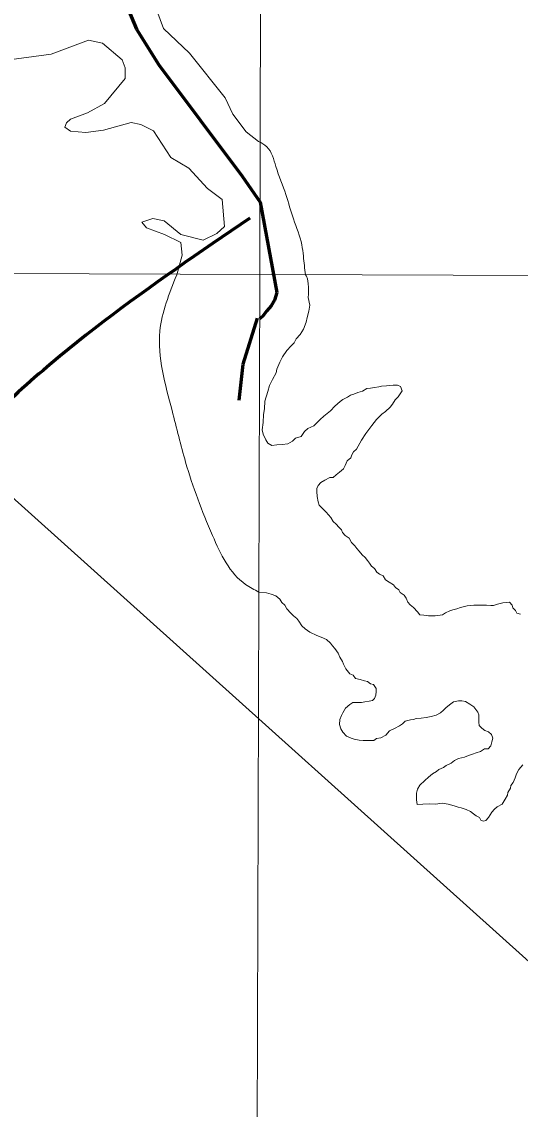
# Model space of a CAD drawing. Extents: x 553962 to 842807, y 8883888 to 9032388.
# Drawn here: x 802155 to 802532, y 9015571 to 9016392 of the extents above; entities that cross this region are included whole.
import ezdxf

# ---------------------------------------------------------------- set-up
doc = ezdxf.new("R2010")
doc.units = 0
doc.header["$LTSCALE"] = 200
doc.linetypes.add('LONG_DASH_SHORT_DASH', pattern=[9.9, 6, -1.2, 1.5, -1.2])
doc.layers.add('1', color=7, linetype='Continuous', lineweight=13)

msp = doc.modelspace()

# ---------------------------------------------------------------- linework, layer by layer
at = {"layer": '1'}
msp.add_line((797890.2, 9016217.5), (834658.9, 9016085.1), dxfattribs=at)
msp.add_line((797890.2, 9016217.5), (834658.9, 9016085.1), dxfattribs=at)
for points in [[(802358.2, 9024419.4), (802335.1, 9016201.5), (802313.4, 9008859.6)], [(802358.2, 9024419.4), (802335.1, 9016201.5), (802313.4, 9008859.6)], [(805531, 9014654.6), (804656.1, 9014532), (803479.2, 9015509.3), (802603.2, 9015624.2), (801222.1, 9016866), (800600.9, 9016813.5), (800076, 9017128.6), (799586.1, 9016682.2), (799446.1, 9016839.8), (799239.9, 9016805.7), (799493.9, 9017205.2), (799626.2, 9018219.6), (800434.5, 9018637.8), (800970.4, 9019689.3), (802445.9, 9020169.8), (804093.6, 9022119.5), (804177.1, 9022982.9)], [(802334.2, 9016302), (802324.8, 9016309.2), (802314.8, 9016322.6), (802308.9, 9016335), (802282, 9016368.5), (802262.5, 9016387.2), (802257.4, 9016400.8)], [(802334.2, 9016302), (802324.8, 9016309.2), (802314.8, 9016322.6), (802308.9, 9016335), (802282, 9016368.5), (802262.5, 9016387.2), (802257.4, 9016400.8)], [(802334.2, 9016302), (802324.8, 9016309.2), (802314.8, 9016322.6), (802308.9, 9016335), (802282, 9016368.5), (802262.5, 9016387.2), (802257.4, 9016400.8)], [(802138, 9016362.6), (802177.7, 9016367.8), (802205.7, 9016378.4), (802216.3, 9016376.1), (802231.3, 9016363.5), (802233.6, 9016357.5), (802233.4, 9016349.5), (802217.8, 9016330.7), (802205.1, 9016323.6), (802192.1, 9016318.8), (802189.2, 9016316.1), (802188, 9016312.7), (802192.3, 9016309.7), (802203.7, 9016308.8), (802217.1, 9016310.5), (802237.9, 9016316.2), (802245.2, 9016314.8)], [(802138, 9016362.6), (802177.7, 9016367.8), (802205.7, 9016378.4), (802216.3, 9016376.1), (802231.3, 9016363.5), (802233.6, 9016357.5), (802233.4, 9016349.5), (802217.8, 9016330.7), (802205.1, 9016323.6), (802192.1, 9016318.8), (802189.2, 9016316.1), (802188, 9016312.7), (802192.3, 9016309.7), (802203.7, 9016308.8), (802217.1, 9016310.5), (802237.9, 9016316.2), (802245.2, 9016314.8)], [(802245.2, 9016314.8), (802254.8, 9016310), (802267.9, 9016289.7), (802281.5, 9016281.7), (802295.7, 9016266.3), (802306.6, 9016258.2), (802308.5, 9016237.7), (802302.8, 9016232.5), (802292.3, 9016227.3), (802275.6, 9016231.7), (802262.9, 9016242), (802254.4, 9016243.7), (802246.1, 9016241), (802249.5, 9016236.8), (802263.2, 9016231.7), (802275.6, 9016225.6), (802276.6, 9016216.1), (802272.4, 9016201.1)], [(802245.2, 9016314.8), (802254.8, 9016310), (802267.9, 9016289.7), (802281.5, 9016281.7), (802295.7, 9016266.3), (802306.6, 9016258.2), (802308.5, 9016237.7), (802302.8, 9016232.5), (802292.3, 9016227.3), (802275.6, 9016231.7), (802262.9, 9016242), (802254.4, 9016243.7), (802246.1, 9016241), (802249.5, 9016236.8), (802263.2, 9016231.7), (802275.6, 9016225.6), (802276.6, 9016216.1), (802272.4, 9016201.1)], [(802337.9, 9016095.8), (802338.6, 9016100.1), (802338.9, 9016105.9), (802341.2, 9016113.1), (802342.5, 9016117.7), (802344.8, 9016122.2), (802347.4, 9016127.1), (802348, 9016130), (802350.3, 9016135.2), (802352.3, 9016139.2), (802355.5, 9016144), (802358.8, 9016147.6), (802361.1, 9016149.9), (802362.7, 9016152.8), (802365.6, 9016156.1), (802368.2, 9016160.3), (802370.2, 9016165.5), (802370.8, 9016169.1), (802372.1, 9016173.7), (802372.8, 9016178.2), (802371.7, 9016184.1), (802371.8, 9016186.6), (802371.8, 9016188.6), (802371.8, 9016191.6), (802371.6, 9016194.6), (802371.1, 9016198.1), (802370.4, 9016200.2), (802369.6, 9016201.2)], [(802337.9, 9016095.8), (802338.6, 9016100.1), (802338.9, 9016105.9), (802341.2, 9016113.1), (802342.5, 9016117.7), (802344.8, 9016122.2), (802347.4, 9016127.1), (802348, 9016130), (802350.3, 9016135.2), (802352.3, 9016139.2), (802355.5, 9016144), (802358.8, 9016147.6), (802361.1, 9016149.9), (802362.7, 9016152.8), (802365.6, 9016156.1), (802368.2, 9016160.3), (802370.2, 9016165.5), (802370.8, 9016169.1), (802372.1, 9016173.7), (802372.8, 9016178.2), (802371.7, 9016184.1), (802371.8, 9016186.6), (802371.8, 9016188.6), (802371.8, 9016191.6), (802371.6, 9016194.6), (802371.1, 9016198.1), (802370.4, 9016200.2), (802369.6, 9016201.2)], [(802337.9, 9016095.8), (802338.6, 9016100.1), (802338.9, 9016105.9), (802341.2, 9016113.1), (802342.5, 9016117.7), (802344.8, 9016122.2), (802347.4, 9016127.1), (802348, 9016130), (802350.3, 9016135.2), (802352.3, 9016139.2), (802355.5, 9016144), (802358.8, 9016147.6), (802361.1, 9016149.9), (802362.7, 9016152.8), (802365.6, 9016156.1), (802368.2, 9016160.3), (802370.2, 9016165.5), (802370.8, 9016169.1), (802372.1, 9016173.7), (802372.8, 9016178.2), (802371.7, 9016184.1), (802371.8, 9016186.6), (802371.8, 9016188.6), (802371.8, 9016191.6), (802371.6, 9016194.6), (802371.1, 9016198.1), (802370.4, 9016200.2), (802369.6, 9016201.2)], [(802437.5, 9015965.1), (802436, 9015967.2), (802432.8, 9015969.2), (802430.1, 9015971), (802428.3, 9015974), (802425.6, 9015975.2), (802423.4, 9015976.8), (802421.6, 9015979.5), (802419.4, 9015981.3), (802417.9, 9015983.5), (802416.4, 9015985.6), (802414.7, 9015987.8), (802412.5, 9015989.8), (802410.2, 9015992.6), (802408.5, 9015994.6), (802406.8, 9015996.6), (802404.3, 9015999.2), (802402.6, 9016002.4), (802399.6, 9016004.4), (802397.6, 9016006.7), (802396.8, 9016008.7), (802394.9, 9016010.7), (802392.9, 9016013), (802390.6, 9016015), (802388.7, 9016018), (802386.9, 9016020.1), (802385.2, 9016022.1), (802382, 9016025.3), (802380, 9016027.4), (802379.2, 9016029.9), (802378.5, 9016033.9), (802378.3, 9016037.6), (802378.3, 9016039.9), (802379.3, 9016042.1), (802381.1, 9016044.4), (802384.1, 9016046.1), (802387.9, 9016048.3), (802390.6, 9016048.3), (802392.9, 9016050.3), (802395.4, 9016052.3), (802398.2, 9016054.8), (802399.5, 9016057.3), (802401.2, 9016060.8), (802403.8, 9016063), (802404.5, 9016065.2), (802405.8, 9016067.5), (802408.1, 9016069.7), (802412, 9016076.4), (802415.1, 9016081.3), (802419.8, 9016087.5), (802423.3, 9016092.1), (802427.3, 9016095.9), (802429.9, 9016097.9), (802433.6, 9016101.3), (802435.4, 9016103.6), (802437.4, 9016106.8), (802439.5, 9016109.1), (802442.5, 9016113.6), (802441.3, 9016116.8), (802439, 9016117.8), (802435.8, 9016117.8), (802432.8, 9016117.6), (802430.8, 9016117.4), (802427, 9016117.2), (802425, 9016116.7), (802421.8, 9016116.2), (802418.7, 9016115.7), (802416, 9016115.5), (802412.7, 9016113.5), (802409.2, 9016112.3), (802406.2, 9016111), (802403.5, 9016110.3), (802401.4, 9016108.8), (802397.9, 9016107.1), (802395.9, 9016105.6), (802391.7, 9016102), (802391.7, 9016102), (802388.4, 9016098.5), (802388.4, 9016098.5), (802383.5, 9016094.6), (802380.6, 9016092), (802380.6, 9016092), (802378, 9016089.3), (802376, 9016087.1), (802371.5, 9016085.1), (802368.9, 9016082.8), (802366.3, 9016079.2), (802362, 9016078), (802359.8, 9016075.7), (802356.2, 9016073.7), (802351.9, 9016073.1), (802347.9, 9016072.9), (802344.1, 9016072.4), (802344.1, 9016072.4), (802341.2, 9016074), (802339.6, 9016076.7), (802339.6, 9016076.7), (802337.6, 9016080.9), (802337, 9016084.1), (802337.6, 9016089.7), (802337.9, 9016095.8)], [(802437.5, 9015965.1), (802436, 9015967.2), (802432.8, 9015969.2), (802430.1, 9015971), (802428.3, 9015974), (802425.6, 9015975.2), (802423.4, 9015976.8), (802421.6, 9015979.5), (802419.4, 9015981.3), (802417.9, 9015983.5), (802416.4, 9015985.6), (802414.7, 9015987.8), (802412.5, 9015989.8), (802410.2, 9015992.6), (802408.5, 9015994.6), (802406.8, 9015996.6), (802404.3, 9015999.2), (802402.6, 9016002.4), (802399.6, 9016004.4), (802397.6, 9016006.7), (802396.8, 9016008.7), (802394.9, 9016010.7), (802392.9, 9016013), (802390.6, 9016015), (802388.7, 9016018), (802386.9, 9016020.1), (802385.2, 9016022.1), (802382, 9016025.3), (802380, 9016027.4), (802379.2, 9016029.9), (802378.5, 9016033.9), (802378.3, 9016037.6), (802378.3, 9016039.9), (802379.3, 9016042.1), (802381.1, 9016044.4), (802384.1, 9016046.1), (802387.9, 9016048.3), (802390.6, 9016048.3), (802392.9, 9016050.3), (802395.4, 9016052.3), (802398.2, 9016054.8), (802399.5, 9016057.3), (802401.2, 9016060.8), (802403.8, 9016063), (802404.5, 9016065.2), (802405.8, 9016067.5), (802408.1, 9016069.7), (802412, 9016076.4), (802415.1, 9016081.3), (802419.8, 9016087.5), (802423.3, 9016092.1), (802427.3, 9016095.9), (802429.9, 9016097.9), (802433.6, 9016101.3), (802435.4, 9016103.6), (802437.4, 9016106.8), (802439.5, 9016109.1), (802442.5, 9016113.6), (802441.3, 9016116.8), (802439, 9016117.8), (802435.8, 9016117.8), (802432.8, 9016117.6), (802430.8, 9016117.4), (802427, 9016117.2), (802425, 9016116.7), (802421.8, 9016116.2), (802418.7, 9016115.7), (802416, 9016115.5), (802412.7, 9016113.5), (802409.2, 9016112.3), (802406.2, 9016111), (802403.5, 9016110.3), (802401.4, 9016108.8), (802397.9, 9016107.1), (802395.9, 9016105.6), (802391.7, 9016102), (802391.7, 9016102), (802388.4, 9016098.5), (802388.4, 9016098.5), (802383.5, 9016094.6), (802380.6, 9016092), (802380.6, 9016092), (802378, 9016089.3), (802376, 9016087.1), (802371.5, 9016085.1), (802368.9, 9016082.8), (802366.3, 9016079.2), (802362, 9016078), (802359.8, 9016075.7), (802356.2, 9016073.7), (802351.9, 9016073.1), (802347.9, 9016072.9), (802344.1, 9016072.4), (802344.1, 9016072.4), (802341.2, 9016074), (802339.6, 9016076.7), (802339.6, 9016076.7), (802337.6, 9016080.9), (802337, 9016084.1), (802337.6, 9016089.7), (802337.9, 9016095.8)], [(802437.5, 9015965.1), (802436, 9015967.2), (802432.8, 9015969.2), (802430.1, 9015971), (802428.3, 9015974), (802425.6, 9015975.2), (802423.4, 9015976.8), (802421.6, 9015979.5), (802419.4, 9015981.3), (802417.9, 9015983.5), (802416.4, 9015985.6), (802414.7, 9015987.8), (802412.5, 9015989.8), (802410.2, 9015992.6), (802408.5, 9015994.6), (802406.8, 9015996.6), (802404.3, 9015999.2), (802402.6, 9016002.4), (802399.6, 9016004.4), (802397.6, 9016006.7), (802396.8, 9016008.7), (802394.9, 9016010.7), (802392.9, 9016013), (802390.6, 9016015), (802388.7, 9016018), (802386.9, 9016020.1), (802385.2, 9016022.1), (802382, 9016025.3), (802380, 9016027.4), (802379.2, 9016029.9), (802378.5, 9016033.9), (802378.3, 9016037.6), (802378.3, 9016039.9), (802379.3, 9016042.1), (802381.1, 9016044.4), (802384.1, 9016046.1), (802387.9, 9016048.3), (802390.6, 9016048.3), (802392.9, 9016050.3), (802395.4, 9016052.3), (802398.2, 9016054.8), (802399.5, 9016057.3), (802401.2, 9016060.8), (802403.8, 9016063), (802404.5, 9016065.2), (802405.8, 9016067.5), (802408.1, 9016069.7), (802412, 9016076.4), (802415.1, 9016081.3), (802419.8, 9016087.5), (802423.3, 9016092.1), (802427.3, 9016095.9), (802429.9, 9016097.9), (802433.6, 9016101.3), (802435.4, 9016103.6), (802437.4, 9016106.8), (802439.5, 9016109.1), (802442.5, 9016113.6), (802441.3, 9016116.8), (802439, 9016117.8), (802435.8, 9016117.8), (802432.8, 9016117.6), (802430.8, 9016117.4), (802427, 9016117.2), (802425, 9016116.7), (802421.8, 9016116.2), (802418.7, 9016115.7), (802416, 9016115.5), (802412.7, 9016113.5), (802409.2, 9016112.3), (802406.2, 9016111), (802403.5, 9016110.3), (802401.4, 9016108.8), (802397.9, 9016107.1), (802395.9, 9016105.6), (802391.7, 9016102), (802391.7, 9016102), (802388.4, 9016098.5), (802388.4, 9016098.5), (802383.5, 9016094.6), (802380.6, 9016092), (802380.6, 9016092), (802378, 9016089.3), (802376, 9016087.1), (802371.5, 9016085.1), (802368.9, 9016082.8), (802366.3, 9016079.2), (802362, 9016078), (802359.8, 9016075.7), (802356.2, 9016073.7), (802351.9, 9016073.1), (802347.9, 9016072.9), (802344.1, 9016072.4), (802344.1, 9016072.4), (802341.2, 9016074), (802339.6, 9016076.7), (802339.6, 9016076.7), (802337.6, 9016080.9), (802337, 9016084.1), (802337.6, 9016089.7), (802337.9, 9016095.8)], [(802334.4, 9015961.7), (802340.3, 9015961), (802343.7, 9015960.2), (802347.2, 9015958.9), (802350.2, 9015956.2), (802351.8, 9015953.7), (802354.1, 9015951.8), (802355.6, 9015949.1), (802355.6, 9015949.1), (802358.5, 9015945.7), (802358.5, 9015945.7), (802360.6, 9015943.8), (802363, 9015941.7), (802364.7, 9015939.7), (802366.9, 9015936.2), (802369.4, 9015933.9), (802372.8, 9015931.3), (802372.8, 9015931.3), (802378.1, 9015928.9), (802381.4, 9015927.6), (802385.4, 9015925.8), (802388.6, 9015923), (802390.1, 9015921), (802391.8, 9015919), (802394.3, 9015915.5), (802395.5, 9015912.5), (802397.5, 9015909.2), (802398.2, 9015907.2), (802400, 9015903.7), (802403.2, 9015899.9), (802405.7, 9015898.9), (802407.4, 9015896.4), (802410.9, 9015895.6), (802414.1, 9015894.6), (802416.4, 9015894.1), (802418.6, 9015892.5), (802420.9, 9015892), (802423.1, 9015888.8), (802423.1, 9015886.5), (802422.6, 9015883.8), (802421.8, 9015881.2), (802420.1, 9015879.9), (802417.7, 9015879.2), (802414.3, 9015878.9), (802411.8, 9015878.3), (802408.8, 9015878.3), (802405.3, 9015878.4), (802403, 9015876.9), (802399.7, 9015874.1), (802397.7, 9015870.6), (802396.8, 9015868.5), (802395.6, 9015865.4), (802395.3, 9015861.6), (802396.2, 9015858.3), (802397.8, 9015855.9), (802400.6, 9015852.8), (802404.1, 9015851.3), (802406.3, 9015850.6), (802410.1, 9015849.8), (802413.1, 9015849.5), (802417.6, 9015849.5), (802421.3, 9015849.7), (802423.3, 9015851), (802426.6, 9015851.7), (802430.3, 9015853.7), (802433.1, 9015856.9), (802436.9, 9015858.6), (802440.6, 9015860.6), (802442.9, 9015862.3), (802444.9, 9015864.1), (802446.9, 9015864.6), (802448.9, 9015865.1), (802451.2, 9015865.5), (802453.2, 9015866.3), (802456.9, 9015866.5), (802460.7, 9015867), (802464.5, 9015867.7), (802468.2, 9015868.7), (802471.5, 9015870.4), (802473.8, 9015872.6), (802475.8, 9015874.4), (802479.3, 9015877.4), (802481.3, 9015878.8), (802485.1, 9015879.6), (802487.6, 9015879.6), (802490.3, 9015879), (802493.7, 9015877), (802496.8, 9015874.9), (802499.8, 9015871), (802499.8, 9015871), (802500.5, 9015869), (802500.5, 9015865.5), (802500.4, 9015863.5), (802500.7, 9015861), (802502.7, 9015858.9), (802504.9, 9015857.2), (802507.9, 9015856.2), (802510, 9015854), (802511.1, 9015851.4), (802510.3, 9015848.6), (802509.6, 9015845.6)], [(802334.4, 9015961.7), (802340.3, 9015961), (802343.7, 9015960.2), (802347.2, 9015958.9), (802350.2, 9015956.2), (802351.8, 9015953.7), (802354.1, 9015951.8), (802355.6, 9015949.1), (802355.6, 9015949.1), (802358.5, 9015945.7), (802358.5, 9015945.7), (802360.6, 9015943.8), (802363, 9015941.7), (802364.7, 9015939.7), (802366.9, 9015936.2), (802369.4, 9015933.9), (802372.8, 9015931.3), (802372.8, 9015931.3), (802378.1, 9015928.9), (802381.4, 9015927.6), (802385.4, 9015925.8), (802388.6, 9015923), (802390.1, 9015921), (802391.8, 9015919), (802394.3, 9015915.5), (802395.5, 9015912.5), (802397.5, 9015909.2), (802398.2, 9015907.2), (802400, 9015903.7), (802403.2, 9015899.9), (802405.7, 9015898.9), (802407.4, 9015896.4), (802410.9, 9015895.6), (802414.1, 9015894.6), (802416.4, 9015894.1), (802418.6, 9015892.5), (802420.9, 9015892), (802423.1, 9015888.8), (802423.1, 9015886.5), (802422.6, 9015883.8), (802421.8, 9015881.2), (802420.1, 9015879.9), (802417.7, 9015879.2), (802414.3, 9015878.9), (802411.8, 9015878.3), (802408.8, 9015878.3), (802405.3, 9015878.4), (802403, 9015876.9), (802399.7, 9015874.1), (802397.7, 9015870.6), (802396.8, 9015868.5), (802395.6, 9015865.4), (802395.3, 9015861.6), (802396.2, 9015858.3), (802397.8, 9015855.9), (802400.6, 9015852.8), (802404.1, 9015851.3), (802406.3, 9015850.6), (802410.1, 9015849.8), (802413.1, 9015849.5), (802417.6, 9015849.5), (802421.3, 9015849.7), (802423.3, 9015851), (802426.6, 9015851.7), (802430.3, 9015853.7), (802433.1, 9015856.9), (802436.9, 9015858.6), (802440.6, 9015860.6), (802442.9, 9015862.3), (802444.9, 9015864.1), (802446.9, 9015864.6), (802448.9, 9015865.1), (802451.2, 9015865.5), (802453.2, 9015866.3), (802456.9, 9015866.5), (802460.7, 9015867), (802464.5, 9015867.7), (802468.2, 9015868.7), (802471.5, 9015870.4), (802473.8, 9015872.6), (802475.8, 9015874.4), (802479.3, 9015877.4), (802481.3, 9015878.8), (802485.1, 9015879.6), (802487.6, 9015879.6), (802490.3, 9015879), (802493.7, 9015877), (802496.8, 9015874.9), (802499.8, 9015871), (802499.8, 9015871), (802500.5, 9015869), (802500.5, 9015865.5), (802500.4, 9015863.5), (802500.7, 9015861), (802502.7, 9015858.9), (802504.9, 9015857.2), (802507.9, 9015856.2), (802510, 9015854), (802511.1, 9015851.4), (802510.3, 9015848.6), (802509.6, 9015845.6)], [(802531.9, 9015945), (802529.2, 9015945.8), (802528.2, 9015947.8), (802526.2, 9015949.8), (802525.7, 9015951.8), (802523.7, 9015954.1), (802521.7, 9015953.8), (802518.5, 9015953.6), (802516.5, 9015953.1), (802514.5, 9015952.6), (802511.5, 9015951.6), (802509.5, 9015951.6), (802506.2, 9015951.7), (802503.2, 9015951.7), (802501, 9015951.7), (802498.7, 9015951.7), (802496.7, 9015951.7), (802494.5, 9015951.5), (802491.7, 9015951.3), (802489.7, 9015950.8), (802486.7, 9015950), (802483.9, 9015949.1), (802480.9, 9015948.3), (802478.7, 9015947.6), (802475.4, 9015946.1), (802473.1, 9015944.6), (802469.6, 9015943.9), (802467.6, 9015943.7), (802464.4, 9015943.7), (802462.4, 9015943.7), (802458.9, 9015944.2), (802455.9, 9015944.5), (802454.2, 9015946.8), (802451.2, 9015950), (802448.7, 9015952.1), (802447, 9015954.1), (802445.7, 9015957.1), (802444.2, 9015959.3), (802441.2, 9015961.4), (802440, 9015963.4), (802437.5, 9015965.1)], [(802531.9, 9015945), (802529.2, 9015945.8), (802528.2, 9015947.8), (802526.2, 9015949.8), (802525.7, 9015951.8), (802523.7, 9015954.1), (802521.7, 9015953.8), (802518.5, 9015953.6), (802516.5, 9015953.1), (802514.5, 9015952.6), (802511.5, 9015951.6), (802509.5, 9015951.6), (802506.2, 9015951.7), (802503.2, 9015951.7), (802501, 9015951.7), (802498.7, 9015951.7), (802496.7, 9015951.7), (802494.5, 9015951.5), (802491.7, 9015951.3), (802489.7, 9015950.8), (802486.7, 9015950), (802483.9, 9015949.1), (802480.9, 9015948.3), (802478.7, 9015947.6), (802475.4, 9015946.1), (802473.1, 9015944.6), (802469.6, 9015943.9), (802467.6, 9015943.7), (802464.4, 9015943.7), (802462.4, 9015943.7), (802458.9, 9015944.2), (802455.9, 9015944.5), (802454.2, 9015946.8), (802451.2, 9015950), (802448.7, 9015952.1), (802447, 9015954.1), (802445.7, 9015957.1), (802444.2, 9015959.3), (802441.2, 9015961.4), (802440, 9015963.4), (802437.5, 9015965.1)], [(802531.9, 9015945), (802529.2, 9015945.8), (802528.2, 9015947.8), (802526.2, 9015949.8), (802525.7, 9015951.8), (802523.7, 9015954.1), (802521.7, 9015953.8), (802518.5, 9015953.6), (802516.5, 9015953.1), (802514.5, 9015952.6), (802511.5, 9015951.6), (802509.5, 9015951.6), (802506.2, 9015951.7), (802503.2, 9015951.7), (802501, 9015951.7), (802498.7, 9015951.7), (802496.7, 9015951.7), (802494.5, 9015951.5), (802491.7, 9015951.3), (802489.7, 9015950.8), (802486.7, 9015950), (802483.9, 9015949.1), (802480.9, 9015948.3), (802478.7, 9015947.6), (802475.4, 9015946.1), (802473.1, 9015944.6), (802469.6, 9015943.9), (802467.6, 9015943.7), (802464.4, 9015943.7), (802462.4, 9015943.7), (802458.9, 9015944.2), (802455.9, 9015944.5), (802454.2, 9015946.8), (802451.2, 9015950), (802448.7, 9015952.1), (802447, 9015954.1), (802445.7, 9015957.1), (802444.2, 9015959.3), (802441.2, 9015961.4), (802440, 9015963.4), (802437.5, 9015965.1)], [(802509.6, 9015845.6), (802507.5, 9015843.4), (802504.8, 9015843.2), (802501.8, 9015841.2), (802498.5, 9015840.2), (802495.8, 9015839.2), (802492.7, 9015838.2), (802489.7, 9015837), (802485.2, 9015836), (802482, 9015834.5), (802479.7, 9015832.6), (802475.7, 9015830.8), (802473.7, 9015829.3), (802470.4, 9015827.6), (802468.4, 9015826.1), (802465.6, 9015824.4), (802462.6, 9015821.9), (802459.8, 9015819.4), (802455.9, 9015815.9), (802454.2, 9015812.9), (802453.5, 9015809.7), (802453.5, 9015809.7), (802453.5, 9015804.9), (802454, 9015801.2)], [(802509.6, 9015845.6), (802507.5, 9015843.4), (802504.8, 9015843.2), (802501.8, 9015841.2), (802498.5, 9015840.2), (802495.8, 9015839.2), (802492.7, 9015838.2), (802489.7, 9015837), (802485.2, 9015836), (802482, 9015834.5), (802479.7, 9015832.6), (802475.7, 9015830.8), (802473.7, 9015829.3), (802470.4, 9015827.6), (802468.4, 9015826.1), (802465.6, 9015824.4), (802462.6, 9015821.9), (802459.8, 9015819.4), (802455.9, 9015815.9), (802454.2, 9015812.9), (802453.5, 9015809.7), (802453.5, 9015809.7), (802453.5, 9015804.9), (802454, 9015801.2)], [(802454, 9015801.2), (802458.1, 9015801.5), (802463.3, 9015801.7), (802467.8, 9015801.5), (802472.7, 9015802.3), (802477.3, 9015801.5), (802481.8, 9015800.2), (802484.9, 9015799.3), (802487.2, 9015798.8), (802490.9, 9015797.6), (802490.9, 9015797.6), (802494.1, 9015796), (802496.5, 9015794.3), (802498.5, 9015792.8), (802500.9, 9015791.5), (802502.1, 9015789.5), (802503.9, 9015788.7), (802505.8, 9015789.2), (802507.8, 9015791.5), (802510.3, 9015795.5), (802512.3, 9015797.7), (802514.3, 9015799.4), (802518.1, 9015801.4), (802520.4, 9015805.2), (802522.2, 9015808.4), (802522.4, 9015810.4), (802524.5, 9015813.6), (802524.7, 9015815.6), (802526.5, 9015817.9), (802527.8, 9015821.4), (802528.8, 9015824.4), (802530.6, 9015827.6), (802533.6, 9015831.3)], [(802454, 9015801.2), (802458.1, 9015801.5), (802463.3, 9015801.7), (802467.8, 9015801.5), (802472.7, 9015802.3), (802477.3, 9015801.5), (802481.8, 9015800.2), (802484.9, 9015799.3), (802487.2, 9015798.8), (802490.9, 9015797.6), (802490.9, 9015797.6), (802494.1, 9015796), (802496.5, 9015794.3), (802498.5, 9015792.8), (802500.9, 9015791.5), (802502.1, 9015789.5), (802503.9, 9015788.7), (802505.8, 9015789.2), (802507.8, 9015791.5), (802510.3, 9015795.5), (802512.3, 9015797.7), (802514.3, 9015799.4), (802518.1, 9015801.4), (802520.4, 9015805.2), (802522.2, 9015808.4), (802522.4, 9015810.4), (802524.5, 9015813.6), (802524.7, 9015815.6), (802526.5, 9015817.9), (802527.8, 9015821.4), (802528.8, 9015824.4), (802530.6, 9015827.6), (802533.6, 9015831.3)]]:
    msp.add_lwpolyline(points, dxfattribs=at)
at = {"layer": '1', "linetype": 'LONG_DASH_SHORT_DASH', "lineweight": 60}
for points in [[(802229.6, 9016416.4), (802242.1, 9016386.7), (802258.8, 9016359.7), (802321.9, 9016275.8), (802335.3, 9016256)], [(802229.6, 9016416.4), (802242.1, 9016386.7), (802258.8, 9016359.7), (802321.9, 9016275.8), (802335.3, 9016256)], [(802335.3, 9016256), (802347.9, 9016188), (802346.3, 9016182), (802343.6, 9016177.8), (802340.5, 9016174), (802337.2, 9016169.8), (802335, 9016168)], [(802335.3, 9016256), (802347.9, 9016188), (802346.3, 9016182), (802343.6, 9016177.8), (802340.5, 9016174), (802337.2, 9016169.8), (802335, 9016168)], [(802319.6, 9016106.7), (802322.5, 9016133.8), (802333.3, 9016168.5)], [(802319.6, 9016106.7), (802322.5, 9016133.8), (802333.3, 9016168.5)]]:
    msp.add_lwpolyline(points, dxfattribs=at)
at = {"layer": '1'}
for points in [[(802369.6, 9016201.2), (802368, 9016215.3), (802366.8, 9016223.9), (802360.5, 9016243.4), (802354.8, 9016261.8), (802347.3, 9016283), (802340.4, 9016297.9), (802334.2, 9016302)], [(802369.6, 9016201.2), (802368, 9016215.3), (802366.8, 9016223.9), (802360.5, 9016243.4), (802354.8, 9016261.8), (802347.3, 9016283), (802340.4, 9016297.9), (802334.2, 9016302)], [(802369.6, 9016201.2), (802368, 9016215.3), (802366.8, 9016223.9), (802360.5, 9016243.4), (802354.8, 9016261.8), (802347.3, 9016283), (802340.4, 9016297.9), (802334.2, 9016302)], [(802272.4, 9016201.1), (802259.7, 9016158.8), (802268.9, 9016098.7), (802279.1, 9016059.8), (802299.4, 9016004.4), (802324.4, 9015967.4), (802334.4, 9015961.7)], [(802272.4, 9016201.1), (802259.7, 9016158.8), (802268.9, 9016098.7), (802279.1, 9016059.8), (802299.4, 9016004.4), (802324.4, 9015967.4), (802334.4, 9015961.7)]]:
    msp.add_spline(points, degree=3, dxfattribs=at)
at = {"layer": '1', "linetype": 'LONG_DASH_SHORT_DASH', "lineweight": 60}
msp.add_spline([(802327.5, 9016244), (802117.1, 9016077.5), (801988.8, 9015905), (801884.2, 9015746.5)], degree=3, dxfattribs=at)
msp.add_spline([(802327.5, 9016244), (802117.1, 9016077.5), (801988.8, 9015905), (801884.2, 9015746.5)], degree=3, dxfattribs=at)

doc.saveas('drawing.dxf')
